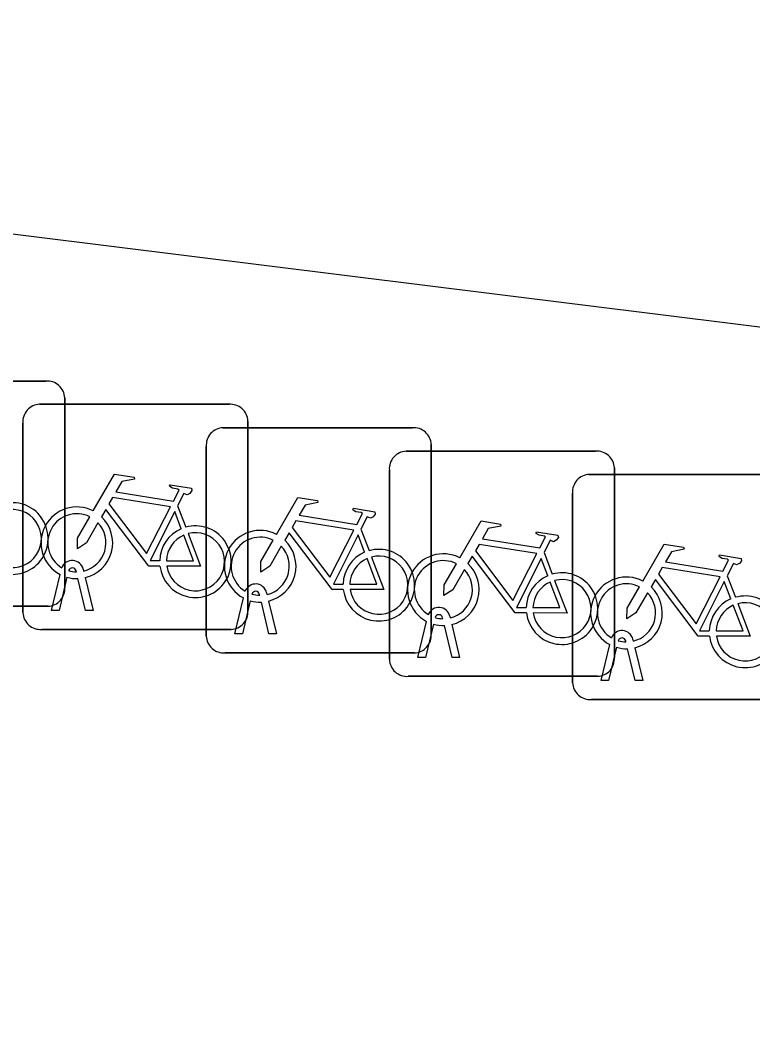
# Model space of a CAD drawing. Extents: x 161696 to 162377, y 380761 to 381673.
# Drawn here: x 162093.073 to 162096.326, y 381274.191 to 381278.658 of the extents above; entities that cross this region are included whole.
import ezdxf

# ---------------------------------------------------------------- set-up
doc = ezdxf.new("R2010")
doc.units = 0
doc.layers.add('IMGEO_Fietsenrek', color=7, linetype='Continuous')
doc.layers.add('IMGEO_Pand', color=7, linetype='Continuous')

msp = doc.modelspace()

# ---------------------------------------------------------------- linework, layer by layer
at = {"layer": 'IMGEO_Fietsenrek'}
for p, q in [((162092.3469, 381277.0565), (162093.1878, 381277.0565)), ((162093.1878, 381277.0565), (162092.3469, 381277.0565)), ((162093.1599, 381276.9535), (162094.0008, 381276.9535)), ((162094.0008, 381276.9535), (162093.1599, 381276.9535)), ((162093.2715, 381276.9821), (162093.2715, 381276.1412)), ((162093.2715, 381276.1412), (162093.2715, 381276.9821)), ((162093.0855, 381276.0289), (162093.0855, 381276.8698)), ((162093.0855, 381276.8698), (162093.0855, 381276.0289)), ((162094.0845, 381276.8791), (162094.0845, 381276.0382)), ((162094.0845, 381276.0382), (162094.0845, 381276.8791)), ((162093.9739, 381276.8495), (162094.8148, 381276.8495)), ((162094.8148, 381276.8495), (162093.9739, 381276.8495)), ((162093.8995, 381275.9249), (162093.8995, 381276.7658)), ((162093.8995, 381276.7658), (162093.8995, 381275.9249)), ((162094.8985, 381276.7751), (162094.8985, 381275.9342)), ((162094.8985, 381275.9342), (162094.8985, 381276.7751)), ((162094.7869, 381276.7455), (162095.6278, 381276.7455)), ((162095.6278, 381276.7455), (162094.7869, 381276.7455)), ((162094.7125, 381275.8209), (162094.7125, 381276.6618)), ((162094.7125, 381276.6618), (162094.7125, 381275.8209)), ((162095.5999, 381276.6425), (162096.4408, 381276.6425)), ((162096.4408, 381276.6425), (162095.5999, 381276.6425)), ((162095.7115, 381276.6711), (162095.7115, 381275.8302)), ((162095.7115, 381275.8302), (162095.7115, 381276.6711)), ((162095.5255, 381275.7179), (162095.5255, 381276.5588)), ((162095.5255, 381276.5588), (162095.5255, 381275.7179)), ((162093.7722, 381276.5032), (162093.8085, 381276.408)), ((162094.5862, 381276.3992), (162094.6225, 381276.304)), ((162095.3992, 381276.2952), (162095.4355, 381276.2)), ((162093.2125, 381276.0383), (162093.2508, 381276.1983)), ((162093.2812, 381276.1861), (162093.2459, 381276.0383)), ((162093.3229, 381276.2099), (162093.3219, 381276.2142)), ((162093.3536, 381276.2214), (162093.3554, 381276.2135)), ((162093.3624, 381276.1843), (162093.3974, 381276.0383)), ((162096.2122, 381276.1922), (162096.2485, 381276.097)), ((162093.364, 381276.0383), (162093.3301, 381276.18)), ((162094.1369, 381276.1059), (162094.1359, 381276.1102)), ((162094.1676, 381276.1174), (162094.1694, 381276.1095)), ((162093.1971, 381276.0575), (162092.3562, 381276.0575)), ((162092.3562, 381276.0575), (162093.1971, 381276.0575)), ((162094.0265, 381275.9343), (162094.0648, 381276.0943)), ((162094.0952, 381276.0821), (162094.0599, 381275.9343)), ((162094.178, 381275.9343), (162094.1441, 381276.076)), ((162094.1764, 381276.0803), (162094.2114, 381275.9343)), ((162093.2459, 381276.0383), (162093.2125, 381276.0383)), ((162093.3974, 381276.0383), (162093.364, 381276.0383)), ((162094.9499, 381276.0019), (162094.9489, 381276.0062)), ((162094.9806, 381276.0134), (162094.9824, 381276.0055)), ((162094.8395, 381275.8303), (162094.8778, 381275.9903)), ((162094.9082, 381275.9781), (162094.8729, 381275.8303)), ((162094.991, 381275.8303), (162094.9571, 381275.972)), ((162094.9894, 381275.9763), (162095.0244, 381275.8303)), ((162094.0101, 381275.9545), (162093.1692, 381275.9545)), ((162093.1692, 381275.9545), (162094.0101, 381275.9545)), ((162094.0599, 381275.9343), (162094.0265, 381275.9343)), ((162094.2114, 381275.9343), (162094.178, 381275.9343)), ((162095.6525, 381275.7273), (162095.6908, 381275.8873)), ((162095.7212, 381275.8751), (162095.6859, 381275.7273)), ((162095.7629, 381275.8989), (162095.7619, 381275.9032)), ((162095.7936, 381275.9104), (162095.7954, 381275.9025)), ((162095.8024, 381275.8733), (162095.8374, 381275.7273)), ((162094.8241, 381275.8505), (162093.9832, 381275.8505)), ((162093.9832, 381275.8505), (162094.8241, 381275.8505)), ((162094.8729, 381275.8303), (162094.8395, 381275.8303)), ((162095.0244, 381275.8303), (162094.991, 381275.8303)), ((162095.804, 381275.7273), (162095.7701, 381275.869)), ((162095.6371, 381275.7465), (162094.7962, 381275.7465)), ((162094.7962, 381275.7465), (162095.6371, 381275.7465)), ((162095.6859, 381275.7273), (162095.6525, 381275.7273)), ((162095.8374, 381275.7273), (162095.804, 381275.7273)), ((162096.4501, 381275.6435), (162095.6092, 381275.6435)), ((162095.6092, 381275.6435), (162096.4501, 381275.6435))]:
    msp.add_line(p, q, dxfattribs=at)
for points in [[(162093.3981, 381276.4802), (162093.4928, 381276.6437), (162093.579, 381276.6299), (162093.5807, 381276.6212), (162093.5246, 381276.6103), (162093.4984, 381276.565), (162093.7536, 381276.5242)], [(162093.7536, 381276.5242), (162093.7786, 381276.573), (162093.7735, 381276.577), (162093.7503, 381276.5807), (162093.7376, 381276.5882), (162093.7366, 381276.5913), (162093.7388, 381276.5959), (162093.8336, 381276.5808), (162093.8359, 381276.5705), (162093.8265, 381276.5581), (162093.8141, 381276.5517), (162093.7996, 381276.5579), (162093.7722, 381276.5032)], [(162093.7407, 381276.499), (162093.4839, 381276.54), (162093.4672, 381276.5112), (162093.6342, 381276.2909), (162093.7407, 381276.499)], [(162094.2121, 381276.3762), (162094.3068, 381276.5397), (162094.393, 381276.5259), (162094.3947, 381276.5172), (162094.3386, 381276.5063), (162094.3124, 381276.461), (162094.5676, 381276.4202)], [(162093.4188, 381276.4277), (162093.3672, 381276.3385), (162093.3273, 381276.3125), (162093.3285, 381276.36), (162093.383, 381276.4542)], [(162093.6938, 381276.2355), (162093.6441, 381276.2356), (162093.4534, 381276.4873), (162093.4344, 381276.4545)], [(162093.7887, 381276.401), (162093.7594, 381276.4778), (162093.65, 381276.2597), (162093.6927, 381276.2596)], [(162094.5676, 381276.4202), (162094.5926, 381276.469), (162094.5875, 381276.473), (162094.5643, 381276.4767), (162094.5516, 381276.4842), (162094.5506, 381276.4873), (162094.5528, 381276.4919), (162094.6476, 381276.4768), (162094.6499, 381276.4665), (162094.6405, 381276.4541), (162094.6281, 381276.4477), (162094.6136, 381276.4539), (162094.5862, 381276.3992)], [(162094.5547, 381276.395), (162094.2979, 381276.436), (162094.2812, 381276.4072), (162094.4482, 381276.1869), (162094.5547, 381276.395)], [(162095.0251, 381276.2722), (162095.1198, 381276.4357), (162095.206, 381276.4219), (162095.2077, 381276.4132), (162095.1516, 381276.4023), (162095.1254, 381276.357), (162095.3806, 381276.3162)], [(162093.7227, 381276.2595), (162093.8426, 381276.2593), (162093.7994, 381276.3729)], [(162093.8192, 381276.3798), (162093.8742, 381276.2352), (162093.7241, 381276.2355)], [(162094.5078, 381276.1315), (162094.4581, 381276.1316), (162094.2674, 381276.3833), (162094.2484, 381276.3505)], [(162094.6027, 381276.297), (162094.5734, 381276.3738), (162094.464, 381276.1557), (162094.5067, 381276.1556)], [(162095.3806, 381276.3162), (162095.4056, 381276.365), (162095.4005, 381276.369), (162095.3773, 381276.3727), (162095.3646, 381276.3802), (162095.3636, 381276.3833), (162095.3658, 381276.3879), (162095.4606, 381276.3728), (162095.4629, 381276.3625), (162095.4535, 381276.3501), (162095.4411, 381276.3437), (162095.4266, 381276.3499), (162095.3992, 381276.2952)], [(162094.2328, 381276.3237), (162094.1812, 381276.2345), (162094.1413, 381276.2085), (162094.1425, 381276.256), (162094.197, 381276.3502)], [(162095.3677, 381276.291), (162095.1109, 381276.332), (162095.0942, 381276.3032), (162095.2612, 381276.0829), (162095.3677, 381276.291)], [(162095.8381, 381276.1692), (162095.9328, 381276.3327), (162096.019, 381276.3189), (162096.0207, 381276.3102), (162095.9646, 381276.2993), (162095.9384, 381276.254), (162096.1936, 381276.2132)], [(162094.6332, 381276.2758), (162094.6882, 381276.1312), (162094.5381, 381276.1315)], [(162095.3208, 381276.0275), (162095.2711, 381276.0276), (162095.0804, 381276.2793), (162095.0614, 381276.2465)], [(162096.1936, 381276.2132), (162096.2186, 381276.262), (162096.2135, 381276.266), (162096.1903, 381276.2697), (162096.1776, 381276.2772), (162096.1766, 381276.2803), (162096.1788, 381276.2849), (162096.2736, 381276.2698), (162096.2759, 381276.2595), (162096.2665, 381276.2471), (162096.2541, 381276.2407), (162096.2396, 381276.2469), (162096.2122, 381276.1922)], [(162094.5367, 381276.1555), (162094.6566, 381276.1553), (162094.6134, 381276.2689)], [(162095.0458, 381276.2197), (162094.9942, 381276.1305), (162094.9543, 381276.1045), (162094.9555, 381276.152), (162095.01, 381276.2462)], [(162095.4157, 381276.193), (162095.3864, 381276.2698), (162095.277, 381276.0517), (162095.3197, 381276.0516)], [(162096.1807, 381276.188), (162095.9239, 381276.229), (162095.9072, 381276.2002), (162096.0742, 381275.9799), (162096.1807, 381276.188)], [(162095.3497, 381276.0515), (162095.4696, 381276.0513), (162095.4264, 381276.1649)], [(162095.4462, 381276.1718), (162095.5012, 381276.0272), (162095.3511, 381276.0275)], [(162095.8588, 381276.1167), (162095.8072, 381276.0275), (162095.7673, 381276.0015), (162095.7685, 381276.049), (162095.823, 381276.1432)], [(162096.1338, 381275.9245), (162096.0841, 381275.9246), (162095.8934, 381276.1763), (162095.8744, 381276.1435)], [(162096.2287, 381276.09), (162096.1994, 381276.1668), (162096.09, 381275.9487), (162096.1327, 381275.9486)], [(162096.1627, 381275.9485), (162096.2826, 381275.9483), (162096.2394, 381276.0619)], [(162096.2592, 381276.0688), (162096.3142, 381275.9242), (162096.1641, 381275.9245)]]:
    msp.add_lwpolyline(points, dxfattribs=at)
for centre, radius, start, end in [((162093.1936, 381276.9788), 0.0779, 2.4484, 94.2845), ((162093.1936, 381276.9788), 0.0779, 2.4484, 94.2845), ((162093.1632, 381276.8756), 0.0779, 92.4484, 184.2845), ((162093.1632, 381276.8756), 0.0779, 92.4484, 184.2845), ((162094.0066, 381276.8758), 0.0779, 2.4484, 94.2845), ((162094.0066, 381276.8758), 0.0779, 2.4484, 94.2845), ((162093.9772, 381276.7716), 0.0779, 92.4484, 184.2845), ((162093.9772, 381276.7716), 0.0779, 92.4484, 184.2845), ((162094.8206, 381276.7718), 0.0779, 2.4484, 94.2845), ((162094.8206, 381276.7718), 0.0779, 2.4484, 94.2845), ((162094.7902, 381276.6676), 0.0779, 92.4484, 184.2845), ((162094.7902, 381276.6676), 0.0779, 92.4484, 184.2845), ((162095.6336, 381276.6678), 0.0779, 2.4484, 94.2845), ((162095.6336, 381276.6678), 0.0779, 2.4484, 94.2845), ((162095.6032, 381276.5646), 0.0779, 92.4484, 184.2845), ((162095.6032, 381276.5646), 0.0779, 92.4484, 184.2845), ((162093.0387, 381276.3579), 0.159, 187.0065, 105.7708), ((162093.3251, 381276.3389), 0.159, 62.6766, 242.1369), ((162093.0387, 381276.3579), 0.129, 188.6715, 104.5883), ((162093.3251, 381276.3389), 0.129, 63.3192, 238.903), ((162093.3251, 381276.3389), 0.159, 283.5766, 46.6042), ((162093.3251, 381276.3389), 0.129, 283.6043, 43.4302), ((162093.8517, 381276.2549), 0.159, 187.0065, 105.7708), ((162093.8517, 381276.2549), 0.159, 113.3408, 178.3217), ((162093.8517, 381276.2549), 0.129, 113.923, 177.9556), ((162093.8517, 381276.2549), 0.129, 188.6715, 104.5883), ((162094.1391, 381276.2349), 0.159, 62.6766, 242.1369), ((162094.1391, 381276.2349), 0.129, 63.3192, 238.903), ((162094.1391, 381276.2349), 0.129, 283.6043, 43.4302), ((162094.1391, 381276.2349), 0.159, 283.5766, 46.6042), ((162094.6657, 381276.1509), 0.159, 113.3408, 178.3217), ((162094.6657, 381276.1509), 0.159, 187.0065, 105.7708), ((162094.6657, 381276.1509), 0.129, 188.6715, 104.5883), ((162094.9521, 381276.1309), 0.159, 62.6766, 242.1369), ((162093.3049, 381276.2103), 0.0499, 12.8025, 158.6934), ((162094.6657, 381276.1509), 0.129, 113.923, 177.9556), ((162094.9521, 381276.1309), 0.129, 63.3192, 238.903), ((162094.9521, 381276.1309), 0.159, 283.5766, 46.6042), ((162093.3251, 381276.3389), 0.159, 253.9967, 271.7867), ((162093.3049, 381276.2103), 0.0174, 12.8025, 163.4502), ((162093.3251, 381276.3389), 0.129, 253.415, 269.0204), ((162094.9521, 381276.1309), 0.129, 283.6043, 43.4302), ((162095.4787, 381276.0469), 0.159, 113.3408, 178.3217), ((162095.4787, 381276.0469), 0.159, 187.0065, 105.7708), ((162095.7651, 381276.0279), 0.159, 62.6766, 242.1369), ((162093.1938, 381276.1354), 0.0779, 272.4484, 4.2845), ((162093.1938, 381276.1354), 0.0779, 272.4484, 4.2845), ((162094.1189, 381276.1063), 0.0499, 12.8025, 158.6934), ((162095.4787, 381276.0469), 0.129, 113.923, 177.9556), ((162095.4787, 381276.0469), 0.129, 188.6715, 104.5883), ((162095.7651, 381276.0279), 0.129, 63.3192, 238.903), ((162095.7651, 381276.0279), 0.159, 283.5766, 46.6042), ((162094.1189, 381276.1063), 0.0174, 12.8025, 163.4502), ((162094.1391, 381276.2349), 0.129, 253.415, 269.0204), ((162095.7651, 381276.0279), 0.129, 283.6043, 43.4302), ((162096.2917, 381275.9439), 0.159, 187.0065, 105.7708), ((162094.1391, 381276.2349), 0.159, 253.9967, 271.7867), ((162094.9319, 381276.0023), 0.0499, 12.8025, 158.6934), ((162096.2917, 381275.9439), 0.159, 113.3408, 178.3217), ((162096.2917, 381275.9439), 0.129, 113.923, 177.9556), ((162096.2917, 381275.9439), 0.129, 188.6715, 104.5883), ((162093.1634, 381276.0322), 0.0779, 182.4484, 274.2845), ((162093.1634, 381276.0322), 0.0779, 182.4484, 274.2845), ((162094.0068, 381276.0324), 0.0779, 272.4484, 4.2845), ((162094.0068, 381276.0324), 0.0779, 272.4484, 4.2845), ((162094.9319, 381276.0023), 0.0174, 12.8025, 163.4502), ((162094.9521, 381276.1309), 0.129, 253.415, 269.0204), ((162094.9521, 381276.1309), 0.159, 253.9967, 271.7867), ((162093.9774, 381275.9282), 0.0779, 182.4484, 274.2845), ((162093.9774, 381275.9282), 0.0779, 182.4484, 274.2845), ((162094.8208, 381275.9284), 0.0779, 272.4484, 4.2845), ((162094.8208, 381275.9284), 0.0779, 272.4484, 4.2845), ((162095.7449, 381275.8993), 0.0499, 12.8025, 158.6934), ((162095.7449, 381275.8993), 0.0174, 12.8025, 163.4502), ((162095.7651, 381276.0279), 0.159, 253.9967, 271.7867), ((162095.7651, 381276.0279), 0.129, 253.415, 269.0204), ((162095.6338, 381275.8244), 0.0779, 272.4484, 4.2845), ((162095.6338, 381275.8244), 0.0779, 272.4484, 4.2845), ((162094.7904, 381275.8242), 0.0779, 182.4484, 274.2845), ((162094.7904, 381275.8242), 0.0779, 182.4484, 274.2845), ((162095.6034, 381275.7212), 0.0779, 182.4484, 274.2845), ((162095.6034, 381275.7212), 0.0779, 182.4484, 274.2845)]:
    msp.add_arc(centre, radius, start, end, dxfattribs=at)
at = {"layer": 'IMGEO_Pand'}
msp.add_lwpolyline([(162083.104, 381276.531), (162085.3, 381276.258), (162085.453, 381277.49), (162085.598, 381278.658), (162091.479, 381277.926), (162091.414, 381277.398), (162092.011, 381277.324), (162092.074, 381277.829), (162098.009, 381277.091), (162097.937, 381276.514), (162098.592, 381276.433), (162098.663, 381277.007), (162099.109, 381276.951), (162099.001, 381276.083), (162099.278, 381275.728), (162099.999, 381274.802), (162099.923, 381274.191)], dxfattribs=at)

doc.saveas('drawing.dxf')
